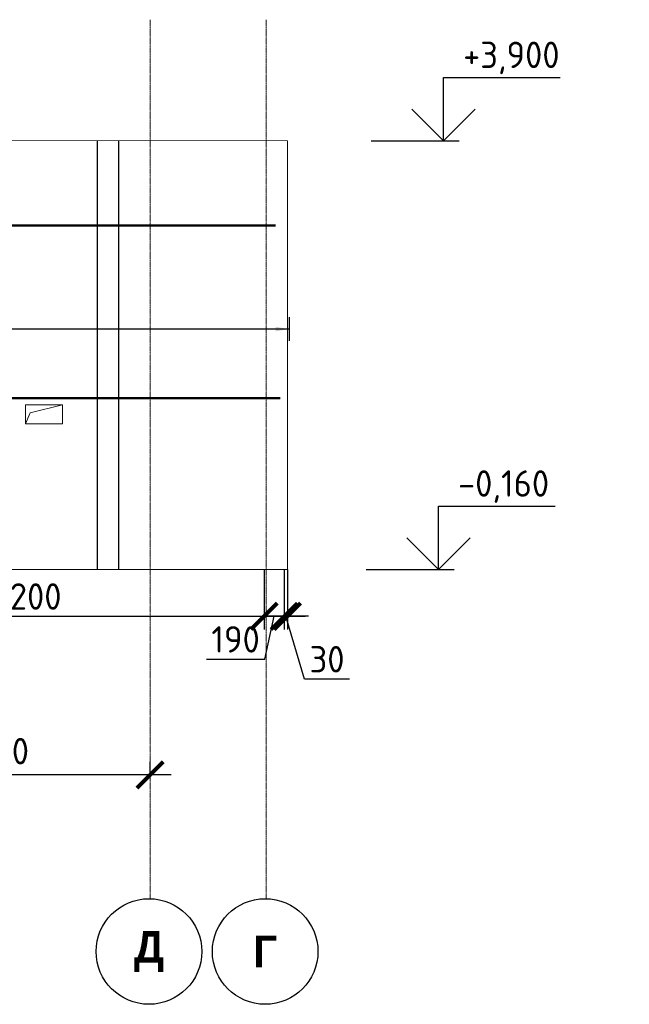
# Model space of a CAD drawing. Header units: millimetres. Extents: x 247266 to 730847, y -636031 to 10052.
# Tile 329 of 330: x 684871 to 690642, y -102853 to -93527. Entities that reach past the tile are written whole.
import ezdxf

# ---------------------------------------------------------------- set-up
doc = ezdxf.new("R2010")
doc.units = ezdxf.units.MM
doc.set_wipeout_variables(frame=1)
for name, pattern in [('______5', [1100, 800, -100, 100, -100]), ('________', [0]), ('HIDDEN2', [4.7625, 3.175, -1.5875]), ('осевая', [50.8, 31.75, -6.35, 6.35, -6.35])]:
    doc.linetypes.add(name, pattern=pattern)
for name, color, linetype, lineweight in [('Standard', 7, 'Continuous', 25), ('АрмСтер', 7, 'Continuous', 50), ('Оси', 7, '______5', 18)]:
    doc.layers.add(name, color=color, linetype=linetype, lineweight=lineweight)
doc.layers.add('РАЗМЕРЫ', color=7, linetype='Continuous')
doc.styles.add('Century Gothic', font='GOTHIC.TTF')
doc.styles.add('GOST-2.304_Type-B', font='GOST_Common.ttf')
doc.dimstyles.new('СПДС', dxfattribs={"dimscale": 100, "dimtxt": 2.5, "dimasz": 2.5, "dimexe": 1.25, "dimexo": 0, "dimtad": 1, "dimdec": 0, "dimtxsty": 'GOST-2.304_Type-B', "dimblk": 'ARCHTICK', "dimcen": 2.5, "dimdle": 2, "dimadec": 0, "dimazin": 2, "dimtfac": 0.75, "dimtdec": 0, "dimtmove": 1, "dimatfit": 3, "dimfxl": 1, "dimtolj": 1, "dimarcsym": 1})

# ---------------------------------------------------------------- blocks, each defined once
blk = doc.blocks.new('NSY101')
at = {"color": 0, "linetype": 'ByBlock', "lineweight": -2}
blk.add_circle((0, 0), 50, dxfattribs=at)
blk = doc.blocks.new('_ArchTick')
at = {"color": 0, "linetype": 'ByBlock', "const_width": 0.15}
blk.add_lwpolyline([(-0.5, -0.5), (0.5, 0.5)], dxfattribs=at)
blk = doc.blocks.new('*D3011')
at = {"color": 0, "lineweight": -2}
for p, q in [((683104.7, -100680.5), (683104.7, -100555.5)), ((686104.7, -100680.5), (686104.7, -100555.5)), ((686304.7, -100680.5), (682904.7, -100680.5))]:
    blk.add_line(p, q, dxfattribs=at)
at = {"layer": 'DEFPOINTS', "color": 0, "ltscale": 100}
for p in [(683104.7, -100680.5), (683104.7, -100680.5), (686104.7, -100680.5)]:
    blk.add_point(p, dxfattribs=at)
at = {"color": 0, "lineweight": -2, "ltscale": 100, "xscale": 250, "yscale": 250, "zscale": 250, "rotation": 180}
blk.add_blockref('_ArchTick', (683104.7, -100680.5), dxfattribs=at)
at = {"color": 0, "lineweight": -2, "ltscale": 100, "xscale": 250, "yscale": 250, "zscale": 250}
blk.add_blockref('_ArchTick', (686104.7, -100680.5), dxfattribs=at)
at = {"color": 0, "lineweight": 0, "ltscale": 100, "insert": (684629.9, -100455.4), "char_height": 250, "width": 83333.333, "attachment_point": 5, "style": 'GOST-2.304_Type-B'}
blk.add_mtext('\\A1;3000', dxfattribs=at)
blk = doc.blocks.new('*D3012')
at = {"color": 0, "lineweight": -2}
for p, q in [((680004.7, -101104), (680004.7, -100555.5)), ((683104.7, -100680.5), (683104.7, -100555.5)), ((683304.7, -100680.5), (679804.7, -100680.5))]:
    blk.add_line(p, q, dxfattribs=at)
at = {"layer": 'DEFPOINTS', "color": 0, "ltscale": 100}
for p in [(680004.7, -100680.5), (683104.7, -100680.5), (680004.7, -101104)]:
    blk.add_point(p, dxfattribs=at)
at = {"color": 0, "lineweight": -2, "ltscale": 100, "xscale": 250, "yscale": 250, "zscale": 250, "rotation": 180}
blk.add_blockref('_ArchTick', (680004.7, -100680.5), dxfattribs=at)
at = {"color": 0, "lineweight": -2, "ltscale": 100, "xscale": 250, "yscale": 250, "zscale": 250}
blk.add_blockref('_ArchTick', (683104.7, -100680.5), dxfattribs=at)
at = {"color": 0, "lineweight": 0, "ltscale": 100, "insert": (681554.7, -100455.4), "char_height": 250, "width": 83333.333, "attachment_point": 5, "style": 'GOST-2.304_Type-B'}
blk.add_mtext('\\A1;3100', dxfattribs=at)
blk = doc.blocks.new('*U2999')
at = {"layer": 'РАЗМЕРЫ'}
for p, q in [((112.5, 800), (-112.5, 800)), ((112.5, -1000), (-112.5, -1000))]:
    blk.add_line(p, q, dxfattribs=at)
at = {"layer": 'РАЗМЕРЫ', "ltscale": 15}
blk.add_line((0, -1000), (0, 800), dxfattribs=at)
at = {"layer": 'РАЗМЕРЫ'}
for points in [[(0, 800), (20.9, 674.8), (-20.9, 674.8)], [(0, -1000), (20.9, -874.8), (-20.9, -874.8)]]:
    blk.add_solid(points, dxfattribs=at)
at = {"linetype": 'Continuous', "lineweight": 0}
blk.add_wipeout([(35, 0), (28.3, 20.6), (10.8, 33.3), (-10.8, 33.3), (-28.3, 20.6), (-35, 0), (-28.3, -20.6), (-10.8, -33.3), (10.8, -33.3), (28.3, -20.6)], dxfattribs=at)
at = {"color": 0, "linetype": 'ByBlock', "lineweight": -2, "ltscale": 100}
blk.add_line((-1973.6, 0), (5516.4, 0), dxfattribs=at)
at = {"layer": 'РАЗМЕРЫ'}
blk.add_circle((0, 0), 35, dxfattribs=at)
blk = doc.blocks.new('*U2997')
at = {"layer": 'РАЗМЕРЫ'}
for p, q in [((112.5, 1400), (-112.5, 1400)), ((112.5, -3600), (-112.5, -3600))]:
    blk.add_line(p, q, dxfattribs=at)
at = {"layer": 'РАЗМЕРЫ', "ltscale": 15}
blk.add_line((0, -3600), (0, 1400), dxfattribs=at)
at = {"layer": 'РАЗМЕРЫ'}
for points in [[(0, 1400), (20.9, 1274.8), (-20.9, 1274.8)], [(0, -3600), (20.9, -3474.8), (-20.9, -3474.8)]]:
    blk.add_solid(points, dxfattribs=at)
at = {"linetype": 'Continuous', "lineweight": 0}
blk.add_wipeout([(35, 0), (28.3, 20.6), (10.8, 33.3), (-10.8, 33.3), (-28.3, 20.6), (-35, 0), (-28.3, -20.6), (-10.8, -33.3), (10.8, -33.3), (28.3, -20.6)], dxfattribs=at)
at = {"color": 0, "linetype": 'ByBlock', "lineweight": -2, "ltscale": 100}
blk.add_line((-2263.2, 0), (2746.8, 0), dxfattribs=at)
at = {"layer": 'РАЗМЕРЫ'}
blk.add_circle((0, 0), 35, dxfattribs=at)
blk = doc.blocks.new('*U2994')
at = {"layer": 'РАЗМЕРЫ'}
for p, q in [((112.5, 600), (-112.5, 600)), ((112.5, -1600), (-112.5, -1600))]:
    blk.add_line(p, q, dxfattribs=at)
at = {"layer": 'РАЗМЕРЫ', "ltscale": 15}
blk.add_line((0, -1600), (0, 600), dxfattribs=at)
at = {"layer": 'РАЗМЕРЫ'}
for points in [[(0, 600), (20.9, 474.8), (-20.9, 474.8)], [(0, -1600), (20.9, -1474.8), (-20.9, -1474.8)]]:
    blk.add_solid(points, dxfattribs=at)
at = {"linetype": 'Continuous', "lineweight": 0}
blk.add_wipeout([(35, 0), (28.3, 20.6), (10.8, 33.3), (-10.8, 33.3), (-28.3, 20.6), (-35, 0), (-28.3, -20.6), (-10.8, -33.3), (10.8, -33.3), (28.3, -20.6)], dxfattribs=at)
at = {"color": 0, "linetype": 'ByBlock', "lineweight": -2, "ltscale": 100}
blk.add_line((-513.4, 0), (4426.6, 0), dxfattribs=at)
at = {"layer": 'РАЗМЕРЫ'}
blk.add_circle((0, 0), 35, dxfattribs=at)
blk = doc.blocks.new('*D3029')
at = {"layer": 'DEFPOINTS', "color": 0, "ltscale": 100}
for p in [(687374.7, -98735.3), (687404.7, -98735.3), (687374.7, -99178.1)]:
    blk.add_point(p, dxfattribs=at)
at = {"layer": 'РАЗМЕРЫ', "color": 0, "lineweight": -2}
for p, q in [((687374.7, -98735.3), (687374.7, -99303.1)), ((687404.7, -98735.3), (687404.7, -99303.1)), ((687604.7, -99178.1), (687174.7, -99178.1)), ((687568, -99772.3), (687389.7, -99178.1)), ((687993.3, -99772.3), (687568, -99772.3))]:
    blk.add_line(p, q, dxfattribs=at)
at = {"layer": 'РАЗМЕРЫ', "color": 0, "lineweight": -2, "ltscale": 100, "xscale": 250, "yscale": 250, "zscale": 250}
blk.add_blockref('_ArchTick', (687374.7, -99178.1), dxfattribs=at)
at = {"layer": 'РАЗМЕРЫ', "color": 0, "lineweight": -2, "ltscale": 100, "xscale": 250, "yscale": 250, "zscale": 250, "rotation": 180}
blk.add_blockref('_ArchTick', (687404.7, -99178.1), dxfattribs=at)
at = {"layer": 'РАЗМЕРЫ', "color": 0, "lineweight": 0, "ltscale": 100, "insert": (687780.6, -99584.6), "char_height": 250, "attachment_point": 5, "style": 'GOST-2.304_Type-B'}
blk.add_mtext('\\A1;30', dxfattribs=at)
blk = doc.blocks.new('*D3023')
at = {"layer": 'DEFPOINTS', "color": 0, "ltscale": 100}
for p in [(682384.4, -98738.9), (687184.7, -98738.9), (687184.7, -99177.9)]:
    blk.add_point(p, dxfattribs=at)
at = {"layer": 'РАЗМЕРЫ', "color": 0, "lineweight": -2}
for p, q in [((682384.4, -98738.9), (682384.4, -99302.9)), ((687184.7, -98738.9), (687184.7, -99302.9)), ((682184.4, -99177.9), (687384.7, -99177.9))]:
    blk.add_line(p, q, dxfattribs=at)
at = {"layer": 'РАЗМЕРЫ', "color": 0, "lineweight": -2, "ltscale": 100, "xscale": 250, "yscale": 250, "zscale": 250, "rotation": 180}
blk.add_blockref('_ArchTick', (682384.4, -99177.9), dxfattribs=at)
at = {"layer": 'РАЗМЕРЫ', "color": 0, "lineweight": -2, "ltscale": 100, "xscale": 250, "yscale": 250, "zscale": 250}
blk.add_blockref('_ArchTick', (687184.7, -99177.9), dxfattribs=at)
at = {"layer": 'РАЗМЕРЫ', "color": 0, "lineweight": 0, "ltscale": 100, "insert": (684784.6, -98990.3), "char_height": 250, "attachment_point": 5, "style": 'GOST-2.304_Type-B'}
blk.add_mtext('\\A1;24х200', dxfattribs=at)
blk = doc.blocks.new('*D3024')
at = {"layer": 'DEFPOINTS', "color": 0, "ltscale": 100}
for p in [(687184.7, -98738.9), (687374.7, -98738.9), (687374.7, -99177.9)]:
    blk.add_point(p, dxfattribs=at)
at = {"layer": 'РАЗМЕРЫ', "color": 0, "lineweight": -2}
for p, q in [((687184.7, -98738.9), (687184.7, -99302.9)), ((687374.7, -98738.9), (687374.7, -99302.9)), ((686984.7, -99177.9), (687574.7, -99177.9)), ((687189.9, -99584.1), (687279.7, -99177.9)), ((686639.5, -99584.1), (687189.9, -99584.1))]:
    blk.add_line(p, q, dxfattribs=at)
at = {"layer": 'РАЗМЕРЫ', "color": 0, "lineweight": -2, "ltscale": 100, "xscale": 250, "yscale": 250, "zscale": 250, "rotation": 180}
blk.add_blockref('_ArchTick', (687184.7, -99177.9), dxfattribs=at)
at = {"layer": 'РАЗМЕРЫ', "color": 0, "lineweight": -2, "ltscale": 100, "xscale": 250, "yscale": 250, "zscale": 250}
blk.add_blockref('_ArchTick', (687374.7, -99177.9), dxfattribs=at)
at = {"layer": 'РАЗМЕРЫ', "color": 0, "lineweight": 0, "ltscale": 100, "insert": (686914.7, -99396.5), "char_height": 250, "attachment_point": 5, "style": 'GOST-2.304_Type-B'}
blk.add_mtext('\\A1;190', dxfattribs=at)

msp = doc.modelspace()

# ---------------------------------------------------------------- linework, layer by layer
at = {"linetype": 'HIDDEN2', "transparency": 33554687}
msp.add_line((685604.74, -94670.95), (685604.74, -98735.3), dxfattribs=at)
for points in [[(688882.09, -94075.3), (689987.37, -94075.3)], [(688882.09, -94675.3), (688882.09, -94075.3)], [(689182.09, -94375.3), (688882.09, -94675.3), (688582.09, -94375.3)], [(688197.53, -94675.3), (689032.09, -94675.3)], [(688834.46, -98135.3), (689939.73, -98135.3)], [(688834.46, -98735.3), (688834.46, -98135.3)], [(689134.46, -98435.3), (688834.46, -98735.3), (688534.46, -98435.3)], [(688149.89, -98735.3), (688984.46, -98735.3)]]:
    msp.add_lwpolyline(points)
at = {"layer": 'Standard', "linetype": '________', "lineweight": 0, "transparency": 33554687}
for p, q in [((687404.74, -94675.3), (684355.25, -94672.68)), ((687404.74, -98735.3), (687404.74, -94675.3)), ((685604.74, -98735.3), (682354.74, -98735.3)), ((685604.74, -98735.3), (685804.74, -98735.3)), ((685804.74, -98735.3), (687404.74, -98735.3))]:
    msp.add_line(p, q, dxfattribs=at)
msp.add_lwpolyline([(684925.09, -97355.31), (685274.71, -97355.31), (685274.71, -97175.31), (684925.09, -97175.31)], close=True, dxfattribs=at)
msp.add_lwpolyline([(684925.09, -97355.31), (684969.94, -97251.88), (685274.71, -97175.31)], dxfattribs=at)
at = {"layer": 'Оси', "linetype": 'осевая', "lineweight": 0, "ltscale": 0.3, "transparency": 33554687}
for p, q in [((686104.74, -101849.32), (686104.74, -93527.34)), ((687204.74, -101849.32), (687204.74, -93527.34))]:
    msp.add_line(p, q, dxfattribs=at)

# ---------------------------------------------------------------- block references
at = {"layer": 'Оси', "linetype": 'Continuous', "lineweight": 25, "transparency": 33554687, "xscale": 9.999999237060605, "yscale": 9.999999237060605, "zscale": 9.999999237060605, "rotation": 90.00000000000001}
for p in [(686094.64, -102352.93), (687194.64, -102352.93)]:
    msp.add_blockref('NSY101', p, dxfattribs=at)

# ---------------------------------------------------------------- texts
at = {"style": 'GOST-2.304_Type-B'}
for s, p in [('+3,900', (689068.01, -93985.3)), ('-0,160', (689020.37, -98045.3))]:
    msp.add_text(s, height=250, dxfattribs=at).set_placement(p)
at = {"layer": 'Оси', "linetype": 'Continuous', "lineweight": 25, "transparency": 33554687, "char_height": 300, "attachment_point": 5, "style": 'Century Gothic'}
for s, insert, width in [('\\A1;{\\fCentury Gothic|i0|b1;\\H300.000000;\\W1.000000;\\C16;Д}\\P', (686094.64, -102352.93), 470), ('\\A1;{\\fCentury Gothic|i0|b1;\\H300.000000;\\W1.000000;\\C16;Г}\\P', (687194.64, -102352.93), 345)]:
    msp.add_mtext(s, dxfattribs=dict(at, insert=insert, width=width))

# ---------------------------------------------------------------- dimensions: what is measured, and where the dimension line sits
at = {"lineweight": 0}
for base, p1, p2, picture, middle in [((680004.74, -100680.51), (683104.74, -100680.51), (680004.74, -101104.04), '*D3012', (681554.74, -100680.51)), ((683104.74, -100680.51), (686104.74, -100680.51), (683104.74, -100680.51), '*D3011', (684629.9, -100680.51))]:
    dim = msp.add_linear_dim(base=base, p1=p1, p2=p2, angle=180, dimstyle='СПДС', override={"dimgap": 1}, dxfattribs=at)
    dim.commit()
    dim.dimension.update_dxf_attribs({"geometry": picture, "text_midpoint": middle, "dimtype": 160})

# ---------------------------------------------------------------- next in the draw order: block references
at = {"layer": 'АрмСтер', "ltscale": 15}
msp.add_blockref('*U2999', (681777.32, -95477.14), dxfattribs=at)

# ---------------------------------------------------------------- next in the draw order: block references
at = {"layer": 'АрмСтер', "ltscale": 15, "rotation": 90}
msp.add_blockref('*U2997', (683820.58, -96457.29), dxfattribs=at)

# ---------------------------------------------------------------- next in the draw order: block references
at = {"layer": 'АрмСтер', "ltscale": 15}
msp.add_blockref('*U2994', (682909.23, -97112.86), dxfattribs=at)

# ---------------------------------------------------------------- next in the draw order: linework, layer by layer
at = {"linetype": 'HIDDEN2', "transparency": 33554687}
msp.add_line((685804.74, -94670.95), (685804.74, -98735.3), dxfattribs=at)

# ---------------------------------------------------------------- next in the draw order: dimensions: what is measured, and where the dimension line sits
at = {"layer": 'РАЗМЕРЫ', "lineweight": 0}
dim = msp.add_linear_dim(base=(687184.74, -99177.9), p1=(682384.39, -98738.9), p2=(687184.74, -98738.9), text='24х200', dimstyle='СПДС', dxfattribs=at)
dim.commit()
dim.dimension.update_dxf_attribs({"geometry": '*D3023', "text_midpoint": (684784.57, -98990.27)})
dim = msp.add_linear_dim(base=(687374.74, -99177.9), p1=(687184.74, -98738.9), p2=(687374.74, -98738.9), dimstyle='СПДС', dxfattribs=at)
dim.commit()
dim.dimension.update_dxf_attribs({"geometry": '*D3024', "text_midpoint": (687127.41, -99584.15), "dimtype": 160})
dim = msp.add_linear_dim(base=(687374.74, -99178.13), p1=(687404.74, -98735.3), p2=(687374.74, -98735.3), dimstyle='СПДС', dxfattribs=at)
dim.commit()
dim.dimension.update_dxf_attribs({"geometry": '*D3029', "text_midpoint": (687630.48, -99584.63)})

doc.saveas('drawing.dxf')
